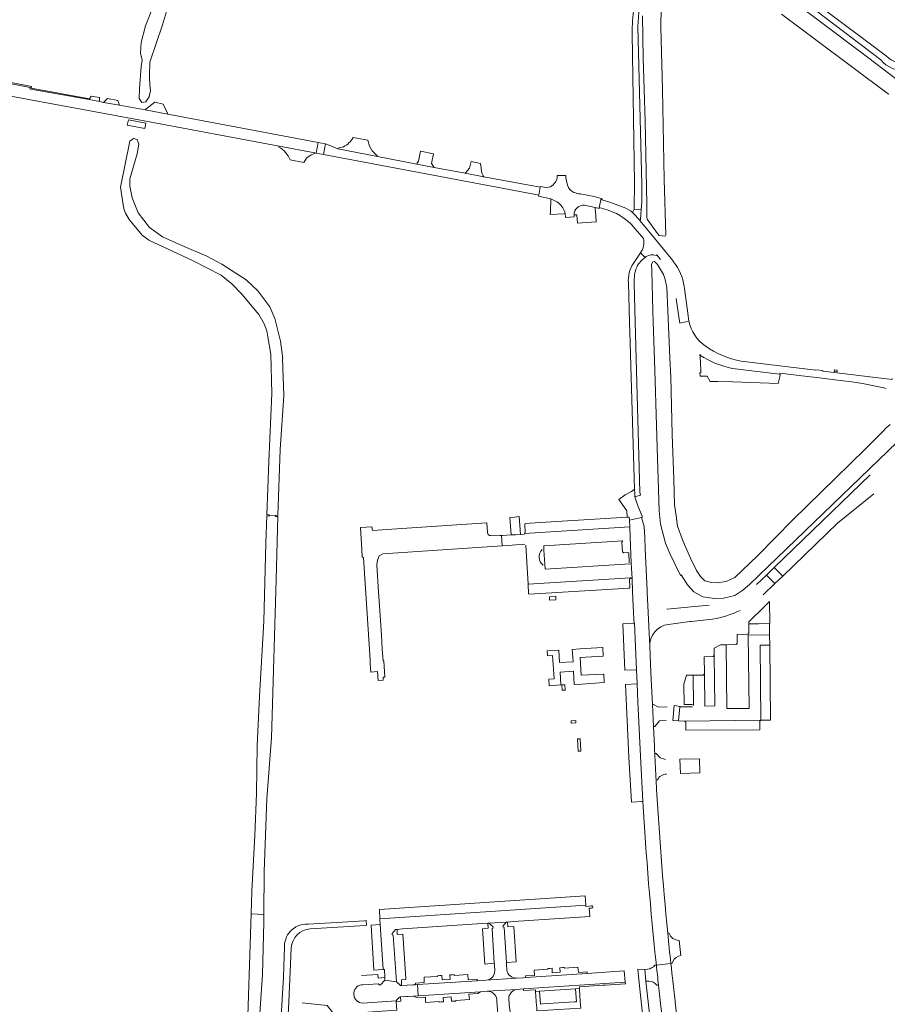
# Model space of a CAD drawing. Header units: metres. Extents: x 166325 to 190320, y 381923 to 404576.
# Tile 344 of 656: x 173460 to 173850, y 388693 to 389136. Entities that reach past the tile are written whole.
import ezdxf

# ---------------------------------------------------------------- set-up
doc = ezdxf.new("R2010")
doc.units = ezdxf.units.M
for name, color, linetype, lineweight in [('B-WE-OG-WATER_BEEK-GV', 8, 'Continuous', 18), ('B-WE-OG-WATER_GRACHT-GV', 8, 'Continuous', 18), ('B-WE-VH-VERHARDING_ASFALT-GV', 8, 'Continuous', 18), ('B-WE-VH-VERHARDING_BETON-GV', 8, 'Continuous', 18), ('B-WE-VH-VERHARDING_BETONSTRAATSTEEN-GV', 8, 'Continuous', 18), ('B-WE-VH-VERHARDING_FUNDERING_ZAND-GV', 8, 'Continuous', 18), ('B-WE-VH-VERHARDING_HALFVERHARDING-GV', 8, 'Continuous', 18), ('B-WE-VH-VERHARDING_STRAATBAKSTEEN-GV', 8, 'Continuous', 18)]:
    doc.layers.add(name, color=color, linetype=linetype, lineweight=lineweight)

msp = doc.modelspace()

# ---------------------------------------------------------------- linework, layer by layer
at = {"layer": 'B-WE-OG-WATER_BEEK-GV', "flags": 128}
msp.add_lwpolyline([(173520.407, 389141.819), (173516.934, 389133.183), (173514.97, 389125.702), (173514.625, 389120.891), (173515.423, 389117.675), (173515.012, 389114.837), (173514.284, 389104.966), (173514.034, 389100.442), (173515.267, 389098.723), (173517.105, 389098.979), (173518.591, 389101.207), (173519.098, 389104.084), (173518.857, 389106.708), (173518.73, 389109.908), (173518.707, 389110.808), (173518.818, 389116.845), (173524.52, 389133.653), (173529.534, 389150.228)], dxfattribs=at)
for points in [[(173572.45, 388913.092), (173575.406, 388912.937), (173575.42, 388913.186), (173576.389, 388913.136), (173577.417, 388942.772), (173579.144, 388966.956), (173578.466, 388983.443), (173578.606, 388983.532), (173577.656, 388991.359), (173575.097, 389001.638), (173572.836, 389006.827), (173567.384, 389014.061), (173562.195, 389018.93), (173551.208, 389026.003), (173544.552, 389029.654), (173533.257, 389034.476), (173524.494, 389038.362), (173518.762, 389042.561), (173513.579, 389049.049), (173510.897, 389055.818), (173509.877, 389061.002), (173509.874, 389064.401), (173513.11, 389075.62), (173513.984, 389079.996), (173513.15, 389082.06), (173511.506, 389082.495), (173509.89, 389081.359), (173505.687, 389060.63), (173506.94, 389052.743), (173507.155, 389051.262), (173507.248, 389050.942), (173507.918, 389048.979), (173509.557, 389046.12), (173515.347, 389038.983), (173518.381, 389036.791), (173537.986, 389027.618), (173550.93, 389021.064), (173555.765, 389017.152), (173560.275, 389012.58), (173567.855, 389003.401), (173570.225, 388999.215), (173571.435, 388996.043), (173571.924, 388993.365), (173573.186, 388985.507), (173573.655, 388967.851), (173572.301, 388937.407), (173571.482, 388913.393), (173572.464, 388913.341)], [(173564.362, 388733.999), (173570.113, 388733.823), (173570.293, 388753.147), (173571.44, 388785.772), (173573.556, 388813.185), (173574.661, 388848.593), (173575.703, 388884.332), (173576.372, 388912.636), (173575.393, 388912.687), (173575.406, 388912.937), (173572.45, 388913.092), (173572.437, 388912.842), (173571.465, 388912.893), (173571.047, 388900.651), (173570.103, 388865.634), (173568.206, 388831.675), (173567.032, 388809.729), (173566.869, 388788.118), (173566.083, 388769.23), (173564.678, 388744.258)], [(173570.113, 388733.823), (173564.362, 388733.999), (173562.529, 388674.471), (173567.498, 388674.302), (173567.428, 388674.49), (173568.822, 388675.009), (173568.817, 388675.309), (173568.813, 388675.609), (173567.407, 388676.089), (173567.471, 388676.279), (173569.524, 388706.782), (173570.081, 388730.38)]]:
    msp.add_lwpolyline(points, close=True, dxfattribs=at)
at = {"layer": 'B-WE-OG-WATER_GRACHT-GV', "flags": 128}
for points in [[(173853.971, 389109.43), (173842.036, 389118.655), (173819.098, 389135.822), (173796.116, 389153.079)], [(173740.25, 389137.668), (173740.583, 389118.61), (173741.473, 389090.45), (173742.218, 389052.867), (173742.193, 389048.394), (173742.186, 389047.116), (173742.335, 389046.19), (173747.002, 389039.814), (173747.771, 389038.854), (173750.473, 389038.636), (173750.729, 389039.171), (173749.939, 389064.104), (173749.188, 389104.562), (173748.433, 389132.591), (173748.72, 389141.443)], [(173802.767, 389138.387), (173850.168, 389102.903), (173851.017, 389102.387)], [(173851.567, 388953.896), (173849.844, 388952.519), (173848.209, 388950.876), (173840.524, 388943.108), (173827.007, 388929.921), (173807.836, 388911.141), (173791.979, 388894.982), (173781.819, 388885.17), (173777.838, 388883.389), (173773.854, 388882.803), (173771.241, 388882.974), (173768.228, 388883.719), (173766.363, 388885.707), (173764.496, 388888.359), (173761.825, 388893.887), (173758.529, 388901.451), (173755.944, 388908.309), (173755.356, 388912.913), (173754.591, 388917.811), (173754.296, 388929.456), (173753.581, 388949.514), (173752.95, 388975.298), (173752.604, 388983.872), (173752.138, 388994.59), (173751.155, 389015.534), (173750.482, 389019.119), (173749.679, 389021.375), (173747.011, 389025.841), (173745.651, 389027.23), (173744.901, 389027.13), (173744.301, 389026.079), (173744.395, 389023.077), (173744.771, 389011.011), (173744.958, 389005.01), (173745.113, 389000.021), (173745.238, 388995.999), (173745.788, 388978.339), (173746.563, 388953.468), (173746.87, 388943.607), (173747.754, 388915.209), (173748.294, 388909.253), (173750.63, 388900.695), (173752.522, 388895.94), (173757.406, 388886.178), (173757.713, 388886.376), (173760.473, 388881.983), (173763.41, 388878.791), (173767.402, 388876.544), (173772.606, 388875.802), (173776.742, 388875.946), (173781.752, 388877.17), (173785.293, 388879.477), (173788.422, 388882.005), (173854.651, 388946.063)], [(173605.912, 388684.551), (173604.135, 388685.876), (173598.605, 388692.813), (173587.349, 388694.133)]]:
    msp.add_lwpolyline(points, dxfattribs=at)
at = {"layer": 'B-WE-VH-VERHARDING_ASFALT-GV', "flags": 128}
for points in [[(173516.766, 389095.335), (173505.205, 389097.435), (173498.082, 389098.726), (173496.331, 389099.098), (173491.542, 389099.956), (173465.429, 389104.714), (173464.922, 389104.806), (173465.054, 389105.466), (173428.209, 389112.56), (173425.463, 389113.18)], [(173424.257, 389107.078), (173424.41, 389107.053), (173429.782, 389106.158), (173429.837, 389106.475), (173465.219, 389099.814), (173516.315, 389090.485), (173576.957, 389079.087), (173593, 389076.067), (173593.573, 389075.96), (173594.446, 389080.705), (173526.982, 389093.462), (173516.766, 389095.335)], [(173721.945, 389054.949), (173722.076, 389055.342), (173721.619, 389055.508), (173720.835, 389051.428)], [(173737.185, 389047.895), (173735.772, 389049.252)], [(173754.221, 389027.139), (173753.688, 389027.795), (173746.996, 389036.026), (173739.114, 389045.72), (173737.185, 389047.895)], [(173735.226, 389044.014), (173740.696, 389037.543)], [(173740.185, 389027.993), (173740.891, 389028.592), (173741.456, 389029.071), (173739.351, 389031.148), (173736.074, 389026.217)], [(173739.351, 389031.148), (173741.456, 389029.071), (173741.653, 389029.238), (173741.876, 389029.427)], [(173746.434, 389029.98), (173746.763, 389030.206), (173748.421, 389028.179)], [(173736.93, 388999.94), (173736.57, 389017.432), (173736.548, 389018.495)], [(173733.945, 389017.565), (173734.365, 388999.925), (173734.655, 388990.767), (173734.828, 388985.308), (173736.742, 388924.902), (173736.811, 388922.698), (173736.851, 388921.462), (173739.404, 388922.231), (173739.13, 388923.5), (173736.93, 388999.94)], [(173755.451, 389010.604), (173756.669, 389002.313), (173757.113, 388999.532), (173761.097, 389000.469), (173760.76, 389002.855), (173759.141, 389015.151), (173759.036, 389015.951)], [(173842.521, 388931.291), (173799.51, 388889.72), (173803.274, 388885.87), (173827.891, 388909.647), (173844.159, 388922.766)], [(173745.187, 388818.236), (173744.735, 388828.072), (173744.208, 388839.518), (173744.065, 388842.631), (173743.536, 388854.128), (173742.391, 388878.672), (173742.36, 388879.334), (173741.49, 388898.153), (173741.26, 388903.139), (173741.028, 388908.151), (173739.827, 388912.177), (173734.364, 388910.936), (173734.504, 388907.985), (173734.896, 388899.343), (173735.241, 388891.852), (173735.576, 388884.541), (173735.839, 388878.799), (173735.983, 388875.654), (173736.266, 388869.471), (173736.404, 388866.456), (173736.487, 388864.652), (173736.616, 388864.658), (173737.567, 388843.741), (173737.857, 388837.367), (173738.195, 388829.395), (173739.382, 388804.97), (173740.389, 388784.534)], [(173794.563, 388877.444), (173799.767, 388882.482), (173795.996, 388886.324), (173791.542, 388882.015)], [(173742.391, 388878.672), (173743.536, 388854.128)], [(173770.278, 388872.842), (173758.925, 388871.728), (173751.393, 388870.989), (173751.199, 388870.97)], [(173751.921, 388864.151), (173761.568, 388865.43), (173761.72, 388865.45), (173762.105, 388865.488), (173771.694, 388866.425)], [(173745.751, 388806.072), (173745.673, 388807.713), (173745.596, 388809.355), (173745.187, 388818.236)], [(173741.796, 388703.797), (173741.312, 388709.061), (173738.218, 388709.223), (173738.781, 388703.014), (173740.578, 388686.38), (173746.616, 388633.644)], [(173753.712, 388705.214), (173753.59, 388706.324), (173753.469, 388707.434), (173753.235, 388709.605), (173753.004, 388711.777), (173746.485, 388710.993)], [(173746.485, 388710.993), (173753.004, 388711.777)], [(173746.658, 388573.152), (173750.289, 388573.551), (173750.302, 388573.938), (173750.673, 388575.797), (173750.847, 388577.345), (173750.903, 388578.844), (173750.835, 388598.408), (173750.894, 388617.239), (173750.424, 388626.133), (173749.688, 388633.995), (173749.231, 388637.968), (173743.5, 388687.809), (173741.796, 388703.797)], [(173747.456, 388702.021), (173747.918, 388697.902), (173748.39, 388693.784), (173754.141, 388644.774)], [(173760.8, 388643.742), (173760.594, 388645.758), (173757.886, 388669.033), (173754.934, 388694.411), (173754.876, 388694.913)]]:
    msp.add_lwpolyline(points, dxfattribs=at)
msp.add_lwpolyline([(173646.702, 389069.526), (173638.881, 389071.014), (173621.13, 389074.356), (173603.357, 389077.804), (173598.653, 389079.804), (173597.786, 389080.049), (173596.867, 389075.347), (173690.618, 389057.609), (173693.625, 389057.04), (173694.259, 389060.56), (173668.998, 389065.308), (173660.516, 389066.915)], close=True, dxfattribs=at)
at = {"layer": 'B-WE-VH-VERHARDING_ASFALT-GV'}
for points in [[(173731.647, 389051.692, 0.0237246), (173721.945, 389054.949)], [(173720.835, 389051.428, -0.1393264), (173735.226, 389044.014)], [(173735.772, 389049.252, 0.0685628), (173731.647, 389051.692)], [(173740.696, 389037.543, -0.2289138), (173739.351, 389031.148)], [(173738.081, 389025.391, -0.0740972), (173740.185, 389027.993)], [(173741.876, 389029.427, -0.2158943), (173746.434, 389029.98)], [(173736.074, 389026.217, 0.1650833), (173733.945, 389017.565)], [(173736.87, 389022.181, -0.1030255), (173738.081, 389025.391)], [(173759.036, 389015.951, 0.1298963), (173754.221, 389027.139)], [(173736.548, 389018.495, -0.0418075), (173736.87, 389022.181)], [(173771.694, 388866.425, 0.0692694), (173784.086, 388870.421)], [(173743.536, 388854.128, -0.3851103), (173751.921, 388864.151)], [(173746.366, 388794.19, -0.0017713), (173745.751, 388806.072)], [(173751.623, 388725.372, -0.0104612), (173746.366, 388794.19)], [(173740.389, 388784.534, 0.0111489), (173746.485, 388710.993)], [(173746.485, 388710.993, 0.001456), (173747.456, 388702.021)], [(173754.876, 388694.913, -0.0016396), (173753.712, 388705.214)]]:
    msp.add_lwpolyline(points, format="xyb", dxfattribs=at)
at = {"layer": 'B-WE-VH-VERHARDING_BETON-GV', "flags": 128}
for points in [[(173517.039, 389089.367), (173509.205, 389090.908), (173508.732, 389088.504), (173516.566, 389086.963)], [(173701.286, 388876.771), (173698.404, 388876.562), (173698.502, 388874.997), (173701.379, 388875.186)], [(173705.316, 388837.024), (173703.991, 388836.921), (173704.099, 388834.508), (173704.768, 388834.531), (173705.465, 388834.554)], [(173710.272, 388820.94), (173708.14, 388820.79), (173708.198, 388819.898), (173708.218, 388819.722), (173710.344, 388819.857)], [(173712.217, 388812.719), (173711.021, 388812.635), (173711.398, 388807.111), (173712.597, 388807.204)]]:
    msp.add_lwpolyline(points, close=True, dxfattribs=at)
at = {"layer": 'B-WE-VH-VERHARDING_BETONSTRAATSTEEN-GV', "flags": 128}
for points in [[(173425.463, 389113.18), (173428.209, 389112.56), (173465.054, 389105.466), (173464.922, 389104.806), (173465.429, 389104.714), (173491.542, 389099.956), (173491.768, 389100.28), (173465.503, 389105.086), (173465.665, 389105.903), (173432.905, 389112.244), (173425.551, 389113.668)], [(173605.859, 389078.819), (173603.468, 389078.172), (173603.357, 389077.804), (173621.13, 389074.356), (173621.182, 389074.623), (173619.209, 389076.532), (173618.837, 389076.982), (173617.555, 389079.1), (173616.84, 389081.791)], [(173616.84, 389081.791), (173610.182, 389082.932)], [(173593, 389076.067), (173576.957, 389079.087), (173576.847, 389078.737), (173576.821, 389078.551)], [(173592.964, 389075.688), (173593, 389076.067)], [(173581.862, 389072.93), (173588.126, 389071.759)], [(173706.51, 389061.469), (173705.84, 389064.795), (173705.823, 389065.668), (173705.818, 389065.889), (173701.845, 389065.83), (173701.865, 389064.794)], [(173695.191, 389060.77), (173694.323, 389060.917), (173694.259, 389060.56), (173693.625, 389057.04), (173693.564, 389056.701), (173693.54, 389056.516), (173699.061, 389055.348)], [(173699.061, 389055.348), (173698.868, 389049.625), (173698.823, 389048.269), (173704.962, 389048.657), (173705.474, 389048.752)], [(173718.587, 389056.428), (173712.256, 389057.62)], [(173714.23, 389052.494), (173718.951, 389051.536), (173720.765, 389051.063), (173720.835, 389051.428), (173721.619, 389055.508), (173718.587, 389056.428)], [(173719.198, 389048.924), (173718.951, 389051.536), (173714.23, 389052.494)], [(173705.474, 389048.752), (173705.593, 389047.062), (173709.548, 389047.345), (173709.5, 389048.22)], [(173709.5, 389048.22), (173710.125, 389048.18), (173710.812, 389048.182), (173711.018, 389044.41), (173719.472, 389044.989), (173719.427, 389045.637), (173719.308, 389047.338), (173719.23, 389048.468), (173719.198, 389048.924)], [(173670.631, 388905.372), (173670.356, 388909.705), (173629.813, 388907.144), (173618.983, 388906.353), (173618.649, 388907.995), (173613.472, 388907.619), (173614.143, 388897.592), (173614.35, 388894.511), (173614.817, 388894.024), (173617.828, 388848.185), (173617.935, 388846.551), (173618.184, 388842.716), (173621.154, 388842.915), (173621.41, 388838.947), (173623.774, 388839.106), (173623.686, 388840.416), (173624.534, 388840.488), (173624.066, 388847.753), (173623.666, 388847.728), (173623.329, 388853.059), (173623.128, 388856.236), (173622.938, 388859.223), (173622.098, 388872.43), (173621.697, 388878.556), (173620.875, 388890.912), (173621.109, 388893.066), (173621.958, 388894.993), (173623.606, 388895.91), (173677.273, 388899.501)], [(173734.896, 388899.343), (173734.504, 388907.985), (173687.253, 388904.934), (173687.076, 388904.759), (173685.414, 388904.549), (173683.187, 388904.43), (173681.291, 388904.329), (173677.354, 388904.118), (173676.92, 388904.095), (173677.273, 388899.501), (173681.768, 388899.801), (173683.346, 388899.909), (173686.306, 388900.112), (173687.343, 388900.183)], [(173677.273, 388899.501), (173676.92, 388904.095), (173676.26, 388904.059), (173675.917, 388904.298), (173671.965, 388904.027)], [(173687.872, 388899.714), (173688.835, 388882.185), (173734.852, 388885.022), (173735.079, 388885.042), (173735.576, 388884.541), (173735.241, 388891.852)], [(173734.056, 388896.156), (173733.729, 388896.45), (173731.828, 388896.31), (173731.264, 388896.787), (173730.984, 388901.115), (173731.443, 388901.675), (173695.856, 388899.453), (173695.984, 388897.504), (173696.402, 388891.151), (173696.547, 388888.94), (173734.733, 388891.335)], [(173695.856, 388899.453), (173731.443, 388901.675)], [(173695.984, 388897.504), (173695.856, 388899.453)], [(173734.252, 388891.802), (173734.056, 388896.156)], [(173734.733, 388891.335), (173696.547, 388888.94), (173696.402, 388891.151)], [(173750.676, 388803.438), (173748.22, 388804.143), (173746.36, 388806.083), (173745.751, 388806.072)], [(173746.366, 388794.19), (173746.946, 388794.219)], [(173678.992, 388730.341), (173671.173, 388729.855), (173673.017, 388728.399), (173673.102, 388727.811), (173672.652, 388727.515), (173673.655, 388711.881), (173673.723, 388710.824), (173673.87, 388708.527)], [(173679.348, 388708.856), (173679.19, 388711.239), (173679.128, 388712.174), (173678.083, 388727.888), (173677.571, 388728.151), (173677.59, 388728.663), (173678.992, 388730.341)], [(173752.185, 388725.426), (173751.623, 388725.372)], [(173757.529, 388715.312), (173756.792, 388722.104)], [(173742.581, 388709.134), (173741.312, 388709.061), (173741.796, 388703.797), (173742.472, 388703.832), (173743.079, 388703.863)], [(173746.485, 388710.993), (173745.803, 388710.949)], [(173753.004, 388711.777), (173753.566, 388711.836), (173753.9, 388712.682)], [(173624.518, 388704.182), (173624.453, 388705.398), (173621.476, 388705.218), (173621.344, 388706.798), (173613.986, 388706.342)], [(173639.226, 388702.245), (173638.269, 388702.182), (173637.055, 388702.102), (173632.033, 388701.822), (173631.467, 388701.79), (173629.664, 388703.544), (173624.518, 388704.182), (173622.536, 388702.18), (173621.915, 388702.174), (173621.622, 388702.651), (173614.635, 388702.194), (173614.004, 388702.153)], [(173614.004, 388702.153), (173614.635, 388702.194), (173621.622, 388702.651), (173621.915, 388702.174), (173622.536, 388702.18), (173624.518, 388704.182)], [(173670.078, 388704.265), (173683.67, 388705.164)], [(173614.578, 388693.976), (173629.548, 388694.98), (173629.82, 388695.436), (173631.081, 388696.678), (173631.511, 388696.735), (173634.2, 388696.883), (173634.999, 388696.927), (173637.406, 388697.06), (173639.506, 388697.2), (173639.226, 388702.245)], [(173683.862, 388700.114), (173670.534, 388699.255)], [(173746.743, 388701.99), (173747.456, 388702.021)], [(173614.573, 388689.774), (173629.849, 388690.796), (173629.592, 388694.631), (173631.673, 388694.809), (173631.511, 388696.735), (173631.081, 388696.678), (173629.82, 388695.436), (173629.548, 388694.98), (173614.578, 388693.976)], [(173674.759, 388695.603), (173675.026, 388692.067), (173675.067, 388691.519), (173675.097, 388691.121), (173675.353, 388687.734), (173674.775, 388687.688), (173675.393, 388679.828), (173675.586, 388677.368), (173676.718, 388662.973), (173676.734, 388662.765), (173683.088, 388663.264), (173683.07, 388663.497), (173681.547, 388682.872), (173681.129, 388688.188), (173680.942, 388688.173), (173680.625, 388691.322), (173680.571, 388691.858), (173680.178, 388695.754)]]:
    msp.add_lwpolyline(points, dxfattribs=at)
for points in [[(173496.191, 389100.941), (173492.532, 389101.586), (173491.768, 389100.28), (173491.542, 389099.956), (173496.331, 389099.098), (173496.306, 389099.471)], [(173504.545, 389099.565), (173499.839, 389100.449), (173498.426, 389099.098), (173498.082, 389098.726), (173505.205, 389097.435), (173505.072, 389097.889)], [(173524.835, 389097.972), (173521.175, 389098.826), (173517.128, 389095.692), (173516.766, 389095.335), (173526.982, 389093.462), (173526.838, 389093.909)], [(173597.786, 389080.049), (173594.446, 389080.705), (173593.573, 389075.96), (173596.867, 389075.347)], [(173646.318, 389075.637), (173640.458, 389076.84), (173639.632, 389072.371), (173639.068, 389071.362), (173638.881, 389071.014), (173646.702, 389069.526), (173646.41, 389069.952), (173645.393, 389071.216)], [(173667.405, 389071.252), (173663.217, 389072.168), (173662.551, 389069.161), (173660.816, 389067.247), (173660.516, 389066.915), (173668.998, 389065.308), (173668.73, 389065.748), (173668.001, 389066.946)], [(173739.613, 389050.447), (173736.513, 389050.697), (173735.947, 389049.521), (173735.772, 389049.252), (173737.185, 389047.895), (173739.114, 389045.72), (173739.328, 389046.043)], [(173736.851, 388921.462), (173736.811, 388922.698), (173736.742, 388924.902), (173735.74, 388924.16), (173735.389, 388923.914), (173732.541, 388922.358), (173729.583, 388920.196), (173733.233, 388915.125), (173733.42, 388912.33), (173734.295, 388912.384), (173734.364, 388910.936), (173739.827, 388912.177), (173740.22, 388912.267), (173737.959, 388917.837)], [(173684.914, 388912.565), (173682.75, 388912.395), (173680.714, 388912.235), (173681.291, 388904.329), (173683.187, 388904.43), (173685.414, 388904.549)], [(173734.364, 388910.936), (173734.295, 388912.384), (173733.42, 388912.33), (173692.031, 388909.819), (173687.579, 388909.548), (173687.355, 388909.21), (173687.59, 388905.267), (173687.253, 388904.934), (173734.504, 388907.985)], [(173799.51, 388889.72), (173795.996, 388886.324), (173799.767, 388882.482), (173803.274, 388885.87)], [(173734.362, 388884.496), (173734.852, 388885.022), (173688.835, 388882.185), (173689.09, 388877.941), (173689.301, 388877.652), (173734.244, 388880.453), (173734.519, 388880.79)], [(173797.406, 388874.401), (173792.139, 388869.255), (173790.911, 388868.106), (173788.027, 388865.213), (173788.034, 388864.335), (173790.964, 388864.379), (173792.378, 388864.4), (173797.305, 388864.474), (173797.461, 388864.512)], [(173736.487, 388864.652), (173736.132, 388864.638), (173731.387, 388864.437), (173732.331, 388843.52), (173737.567, 388843.741), (173736.616, 388864.658)], [(173712.265, 388849.305), (173722.436, 388849.863), (173722.56, 388849.87), (173722.387, 388853.752), (173722.266, 388853.745), (173712.038, 388853.169), (173708.73, 388852.862), (173709.035, 388847.487), (173709.054, 388847.284), (173703.035, 388846.961), (173702.708, 388852.542), (173697.375, 388852.193), (173697.518, 388849.978), (173699.854, 388850.125), (173700.512, 388839.668), (173698.158, 388839.52), (173698.364, 388836.548), (173703.623, 388836.9), (173703.287, 388842.731), (173709.285, 388843.07), (173709.248, 388842.87), (173709.535, 388837.303), (173709.542, 388837.16), (173712.875, 388837.332), (173722.974, 388837.953), (173723.095, 388837.96), (173722.936, 388841.608), (173722.925, 388841.84), (173722.804, 388841.833), (173712.688, 388841.281)], [(173737.857, 388837.367), (173732.622, 388837.111), (173734.182, 388804.536), (173735.25, 388784.299), (173740.012, 388784.53), (173740.389, 388784.534), (173739.382, 388804.97), (173738.195, 388829.395)], [(173757.1, 388827.025), (173757.169, 388827.3), (173754.542, 388827.701), (173754.222, 388824.294), (173753.97, 388820.882), (173756.469, 388820.788)], [(173765.897, 388803.741), (173757, 388803.529), (173757.303, 388797.138), (173766.048, 388797.427)], [(173714.802, 388738.024), (173714.548, 388742.197), (173622.039, 388736.043), (173622.043, 388735.969), (173622.272, 388731.886)], [(173717.882, 388736.683), (173717.808, 388737.651), (173717.255, 388737.604), (173716.214, 388737.515), (173714.836, 388737.398), (173714.802, 388738.024), (173622.272, 388731.886), (173622.3, 388731.394), (173622.421, 388729.23), (173623.753, 388709.072), (173624.252, 388709.103), (173624.453, 388705.398), (173624.518, 388704.182), (173629.664, 388703.544), (173628.292, 388724.423), (173627.78, 388724.648), (173627.741, 388725.225), (173629.192, 388726.99), (173629.95, 388727.089), (173632.447, 388727.258), (173668.194, 388729.678), (173670.728, 388729.85), (173671.173, 388729.855), (173678.992, 388730.341), (173679.593, 388730.38), (173682.303, 388730.557), (173716.637, 388732.806), (173716.366, 388736.547), (173717.294, 388736.63)], [(173622.421, 388729.23), (173618.299, 388728.922), (173619.558, 388708.807), (173623.753, 388709.072)], [(173632.605, 388724.901), (173630.068, 388724.749), (173629.95, 388727.089), (173629.192, 388726.99), (173627.741, 388725.225), (173627.78, 388724.648), (173628.292, 388724.423), (173629.664, 388703.544), (173631.467, 388701.79), (173632.033, 388701.822), (173631.92, 388704.327), (173633.94, 388704.492), (173633.745, 388707.47)], [(173671.173, 388729.855), (173670.728, 388729.85), (173670.857, 388727.569), (173668.362, 388727.324), (173669.383, 388711.46), (173673.655, 388711.881), (173672.652, 388727.515), (173673.102, 388727.811), (173673.017, 388728.399)], [(173682.429, 388728.337), (173679.713, 388728.162), (173679.593, 388730.38), (173678.992, 388730.341), (173677.59, 388728.663), (173677.571, 388728.151), (173678.083, 388727.888), (173679.128, 388712.174), (173683.443, 388712.455)], [(173711.233, 388710.069), (173705.12, 388709.675), (173705.079, 388709.964), (173704.286, 388709.901), (173703.149, 388709.81), (173703.306, 388707.857), (173699.742, 388707.612), (173699.637, 388709.592), (173698.517, 388709.532), (173697.692, 388709.488), (173697.715, 388709.192), (173691.602, 388708.794), (173691.701, 388706.389), (173687.761, 388706.134), (173687.811, 388705.453), (173715.45, 388707.268), (173715.397, 388707.981), (173711.441, 388707.727)], [(173661.761, 388706.818), (173655.642, 388706.421), (173655.615, 388706.737), (173654.815, 388706.684), (173653.704, 388706.61), (173653.821, 388704.603), (173650.225, 388704.37), (173650.111, 388706.376), (173649.022, 388706.299), (173648.186, 388706.24), (173648.2, 388705.931), (173642.091, 388705.54), (173642.217, 388703.145), (173638.223, 388702.882), (173638.269, 388702.182), (173639.226, 388702.245), (173665.995, 388704.002), (173665.941, 388704.723), (173661.889, 388704.43)], [(173732.066, 388708.371), (173715.45, 388707.268), (173687.811, 388705.453), (173686.586, 388705.373), (173683.67, 388705.164), (173670.078, 388704.265), (173667.176, 388704.08), (173665.995, 388704.002), (173639.226, 388702.245), (173639.506, 388697.2), (173667.523, 388699.063), (173670.534, 388699.255), (173683.862, 388700.114), (173686.743, 388700.304), (173732.543, 388703.328)], [(173711.934, 388701.243), (173722.467, 388701.94), (173723.681, 388702.02), (173732.611, 388702.611), (173732.543, 388703.328), (173686.743, 388700.304), (173686.803, 388699.633), (173692.194, 388699.962), (173692.228, 388699.184), (173694.009, 388699.303), (173710.219, 388700.386), (173711.929, 388700.5)], [(173694.009, 388699.303), (173692.228, 388699.184), (173692.243, 388698.971), (173692.68, 388692.713), (173692.721, 388692.129), (173692.834, 388690.511), (173712.498, 388691.735), (173712.307, 388694.672), (173711.944, 388700.267), (173711.929, 388700.5), (173710.219, 388700.386), (173710.608, 388694.559), (173709.509, 388694.488), (173695.492, 388693.583), (173694.409, 388693.513)], [(173662.294, 388697.998), (173666.337, 388698.252), (173667.523, 388699.063), (173639.506, 388697.2), (173637.406, 388697.06), (173638.646, 388696.427), (173642.719, 388696.672), (173642.818, 388694.286), (173648.93, 388694.695), (173648.956, 388694.392), (173649.768, 388694.46), (173650.909, 388694.556), (173650.746, 388696.505), (173654.338, 388696.756), (173654.438, 388694.787), (173655.559, 388694.844), (173656.386, 388694.885), (173656.36, 388695.184), (173662.456, 388695.57)]]:
    msp.add_lwpolyline(points, close=True, dxfattribs=at)
at = {"layer": 'B-WE-VH-VERHARDING_BETONSTRAATSTEEN-GV'}
for points in [[(173610.182, 389082.932, -0.1685089), (173605.859, 389078.819)], [(173576.821, 389078.551, -0.1952443), (173581.862, 389072.93)], [(173588.126, 389071.759, -0.2426077), (173592.964, 389075.688)], [(173701.069, 389062.76, -0.0893832), (173698.891, 389060.82)], [(173701.865, 389064.794, -0.1574538), (173701.069, 389062.76)], [(173698.891, 389060.82, -0.1479414), (173695.191, 389060.77)], [(173709.39, 389058.275, -0.1876943), (173706.51, 389061.469)], [(173712.256, 389057.62, -0.0841592), (173709.39, 389058.275)], [(173702.554, 389053.52, 0.0690878), (173699.061, 389055.348)], [(173705.474, 389048.752, 0.1818997), (173702.554, 389053.52)], [(173714.23, 389052.494, 0.4238229), (173709.5, 389048.22)], [(173671.965, 388904.027, -0.4339699), (173670.631, 388905.372)], [(173695.563, 388890.726, -0.4276846), (173695.119, 388897.806)], [(173746.946, 388794.219, -0.2901862), (173751.075, 388796.855)], [(173751.623, 388725.372, 0.0020093), (173753.004, 388711.777)], [(173756.792, 388722.104, -0.3248861), (173752.185, 388725.426)], [(173753.9, 388712.682, -0.2456737), (173757.529, 388715.312)], [(173683.67, 388705.164, -0.3933138), (173679.348, 388708.856)], [(173745.803, 388710.949, -0.1902503), (173742.581, 388709.134)], [(173673.87, 388708.527, -0.3982883), (173670.078, 388704.265)], [(173614.578, 388693.976, -0.9301715), (173614.004, 388702.153)], [(173680.178, 388695.754, -0.3886469), (173683.862, 388700.114)], [(173743.079, 388703.863, -0.2337421), (173746.743, 388701.99)], [(173670.534, 388699.255, -0.3992824), (173674.759, 388695.603)]]:
    msp.add_lwpolyline(points, format="xyb", dxfattribs=at)
at = {"layer": 'B-WE-VH-VERHARDING_FUNDERING_ZAND-GV', "flags": 128}
for points in [[(173785.143, 389165.155), (173847.339, 389117.797)], [(173849.915, 389119.51), (173787.246, 389166.608)], [(173735.634, 389129.553), (173736.676, 389062.753), (173736.705, 389060.878), (173736.552, 389052.776), (173736.513, 389050.697), (173739.613, 389050.447), (173739.974, 389054.177), (173740.012, 389060.53), (173739.981, 389061.811), (173738.242, 389132.83)]]:
    msp.add_lwpolyline(points, dxfattribs=at)
at = {"layer": 'B-WE-VH-VERHARDING_FUNDERING_ZAND-GV'}
for points in [[(173738.242, 389132.83, -0.1590912), (173748.544, 389164.348)], [(173739.502, 389152.622, 0.092668), (173735.634, 389129.553)], [(173847.339, 389117.797, 0.1958147), (173858.408, 389112.496)], [(173859.409, 389115.044, -0.1443645), (173849.915, 389119.51)]]:
    msp.add_lwpolyline(points, format="xyb", dxfattribs=at)
at = {"layer": 'B-WE-VH-VERHARDING_HALFVERHARDING-GV', "flags": 128}
for points in [[(173590.843, 388727.305), (173615.739, 388728.891), (173616.239, 388728.923), (173616.108, 388731.026), (173615.301, 388730.978), (173607.813, 388730.534), (173590.001, 388729.476)], [(173579.336, 388719.737), (173579.319, 388719.219), (173578.889, 388705.783), (173577.707, 388685.345), (173576.164, 388668.853), (173576.589, 388665.289), (173576.472, 388663.327), (173575.328, 388660.349), (173572.477, 388599.428), (173571.868, 388578.431)], [(173579.186, 388669.734), (173580.768, 388683.293), (173581.315, 388694.553), (173581.972, 388708.1), (173582.389, 388718.758)]]:
    msp.add_lwpolyline(points, dxfattribs=at)
at = {"layer": 'B-WE-VH-VERHARDING_HALFVERHARDING-GV'}
for points in [[(173582.687, 388726.922, 0.2010177), (173579.336, 388719.737)], [(173582.389, 388718.758, -0.367876), (173590.843, 388727.305)], [(173585.095, 388728.533, 0.0728513), (173582.687, 388726.922)], [(173590.001, 388729.476, 0.1277194), (173585.095, 388728.533)]]:
    msp.add_lwpolyline(points, format="xyb", dxfattribs=at)
at = {"layer": 'B-WE-VH-VERHARDING_STRAATBAKSTEEN-GV', "flags": 128}
for points in [[(173761.097, 389000.469), (173757.113, 388999.532)], [(173766.384, 388985.507), (173766.165, 388985.221), (173766.06, 388985.083)], [(173766.06, 388985.083), (173766.131, 388984.339), (173766.226, 388983.343), (173766.312, 388982.546), (173766.496, 388977.219), (173766.068, 388977.204), (173766.117, 388975.751), (173769.376, 388975.632), (173770.751, 388973.261), (173774.161, 388973.33), (173780.906, 388973.079), (173801.267, 388972.322), (173801.914, 388975.357), (173802.095, 388976.499), (173801.884, 388976.532), (173780.735, 388979.105)], [(173780.735, 388979.105), (173801.884, 388976.532), (173801.895, 388976.623), (173801.959, 388977.006), (173814.371, 388975.526), (173818.612, 388975.039), (173829.03, 388973.746), (173834.397, 388973.08), (173839.089, 388972.35), (173848.679, 388970.392), (173849.711, 388970.181)], [(173821.35, 388977.997), (173821.33, 388978.204), (173818.133, 388978.574), (173818.116, 388978.387), (173784.627, 388982.481)], [(173852.43, 388974.678), (173852.462, 388974.564), (173852.395, 388974.191), (173821.35, 388977.997)], [(173793.083, 388854.818), (173797.427, 388854.873), (173797.368, 388859.5), (173787.765, 388859.33), (173788.151, 388826.388), (173778.152, 388826.271), (173777.815, 388855.001), (173775.255, 388854.948), (173772.49, 388853.496), (173772.519, 388850.264), (173772.824, 388827.479), (173768.255, 388827.418), (173768.062, 388841.88), (173767.576, 388841.376), (173763.001, 388841.321), (173763.23, 388827.678)], [(173762.738, 388827.131), (173757.1, 388827.025), (173756.469, 388820.788), (173759.274, 388820.662), (173793.447, 388821.117), (173793.083, 388854.818)], [(173763.001, 388841.321), (173760.023, 388841.286), (173758.871, 388837.253), (173759.044, 388828.086), (173762.753, 388828.146)], [(173763.23, 388827.678), (173763.001, 388841.321)], [(173751.364, 388827.02), (173747.484, 388826.96), (173745.173, 388828.078), (173744.735, 388828.072), (173745.187, 388818.236), (173745.883, 388818.278), (173747.919, 388820.822), (173750.865, 388820.88)]]:
    msp.add_lwpolyline(points, dxfattribs=at)
at = {"layer": 'B-WE-VH-VERHARDING_STRAATBAKSTEEN-GV'}
for points in [[(173768.5, 388989.248, -0.1905962), (173761.097, 389000.469)], [(173784.627, 388982.481, -0.1135296), (173768.5, 388989.248)], [(173780.735, 388979.105, -0.0879442), (173766.06, 388985.083)]]:
    msp.add_lwpolyline(points, format="xyb", dxfattribs=at)
at = {"layer": 'B-WE-VH-VERHARDING_STRAATBAKSTEEN-GV', "flags": 128}
for points in [[(173827.823, 388978.42), (173826.478, 388978.51), (173826.372, 388977.777), (173827.766, 388977.605)], [(173797.368, 388859.5), (173797.305, 388864.474), (173792.378, 388864.4), (173790.964, 388864.379), (173788.034, 388864.335), (173788.063, 388860.293), (173787.555, 388859.776), (173782.755, 388859.63), (173782.802, 388855.603), (173782.318, 388855.094), (173777.815, 388855.001), (173778.152, 388826.271), (173788.151, 388826.388), (173787.765, 388859.33)], [(173797.427, 388854.873), (173793.083, 388854.818), (173793.447, 388821.117), (173797.779, 388821.111), (173797.858, 388821.111)], [(173772.519, 388850.264), (173771.998, 388849.762), (173767.958, 388849.618), (173768.062, 388841.88), (173768.255, 388827.418), (173772.824, 388827.479)], [(173792.939, 388820.584), (173793.447, 388821.117), (173759.274, 388820.662), (173759.764, 388820.129), (173759.767, 388816.539), (173792.984, 388816.73)]]:
    msp.add_lwpolyline(points, close=True, dxfattribs=at)

doc.saveas('drawing.dxf')
